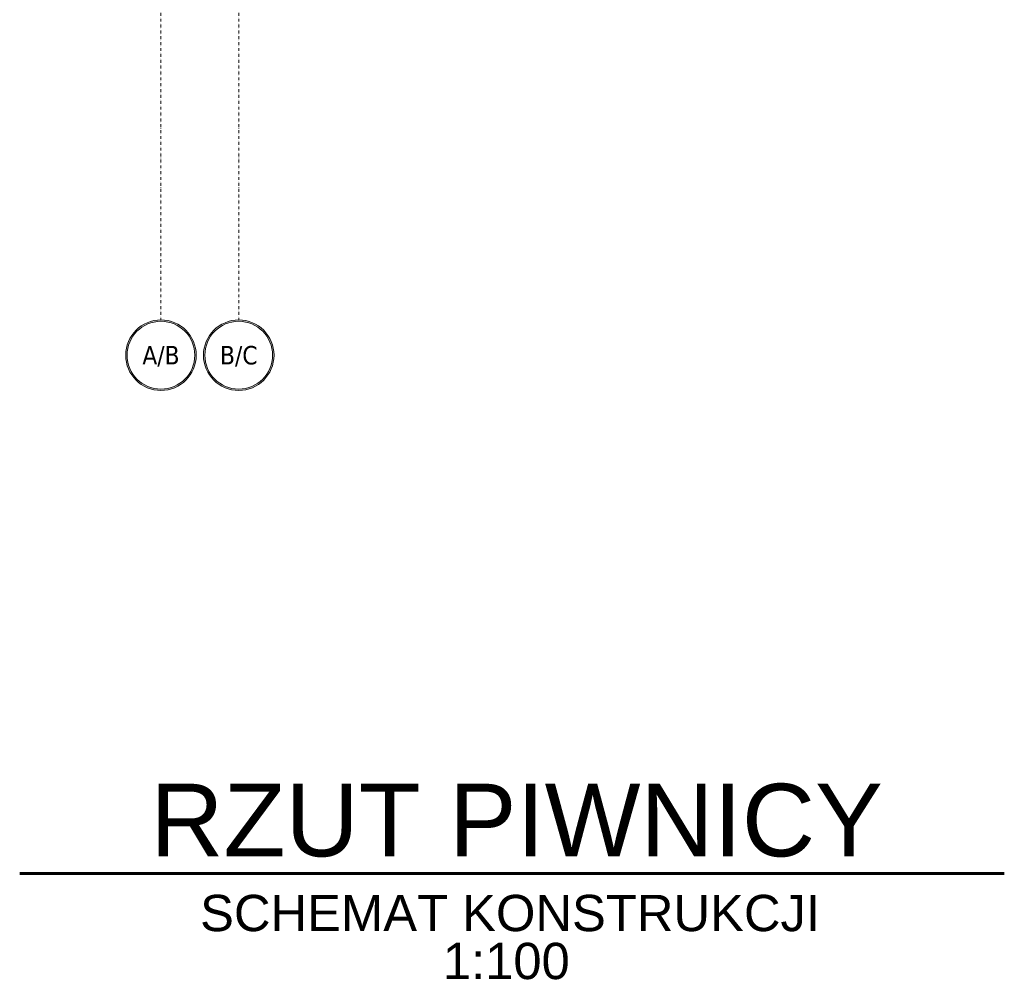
# Model space of a CAD drawing. Header units: millimetres. Extents: x -1893473 to 1546619, y -568027 to 942944.
# Tile 582 of 656: x 62858 to 71400, y -225469 to -217176. Entities that reach past the tile are written whole.
import ezdxf
from ezdxf.enums import TextEntityAlignment as Align

# ---------------------------------------------------------------- set-up
doc = ezdxf.new("R2010")
doc.units = ezdxf.units.MM
doc.header["$LTSCALE"] = 0.2
doc.linetypes.add('DASHDOT', pattern=[25.4, 12.7, -6.35, 0, -6.35])
doc.layers.get('0').update_dxf_attribs({"lineweight": 0})
for name, color, linetype, lineweight in [('!! 0_Osie', 1, 'DASHDOT', 13), ('0-osie-tx', 66, 'Continuous', 9), ('P-Linia1', 3, 'Continuous', 53), ('P-Linia3', 6, 'Continuous', 60), ('P-Osie', 1, 'DASHDOT', 18)]:
    doc.layers.add(name, color=color, linetype=linetype, lineweight=lineweight)
doc.styles.add('_Fd Opis', font='arial.ttf')
doc.styles.add('TAHOMA', font='tahoma.ttf')

# ---------------------------------------------------------------- blocks, each defined once
blk = doc.blocks.new('*U12')
h = blk.add_hatch(color=256)
edge = h.paths.add_edge_path()
edge.add_arc((0, 0), 30.6, 0, 360)
edge = h.paths.add_edge_path(flags=17)
edge.add_arc((0, 0), 29.4, 0, 360)
for radius in [30.6, 29.4]:
    blk.add_circle((0, 0), radius)
at = {"style": 'TAHOMA', "flags": 8}
blk.add_attdef('ANSICHTSNUMMER', text='', height=16, dxfattribs=at).set_placement((0, 0), align=Align.MIDDLE_CENTER)
blk = doc.blocks.new('BLOK OSI')
at = {"layer": 'P-Osie'}
for points in [[(50117.21, -193635.47), (50117.21, -195993.95)], [(50184.71, -193635.47), (50184.71, -195993.95)]]:
    blk.add_lwpolyline(points, dxfattribs=at)
at = {"layer": '0-osie-tx'}
ref = blk.add_blockref('*U12', (50117.21, -196024.55), dxfattribs=dict(at, rotation=180))
ref.add_attrib('ANSICHTSNUMMER', 'A/B', dxfattribs={"layer": '0', "height": 16, "style": 'TAHOMA', "flags": 8}).set_placement((50117.21, -196024.55), align=Align.MIDDLE_CENTER)
ref = blk.add_blockref('*U12', (50184.71, -196024.55), dxfattribs=dict(at, rotation=180))
ref.add_attrib('ANSICHTSNUMMER', 'B/C', dxfattribs={"layer": '0', "height": 16, "style": 'TAHOMA', "flags": 8}).set_placement((50184.71, -196024.55), align=Align.MIDDLE_CENTER)

msp = doc.modelspace()

# ---------------------------------------------------------------- linework, layer by layer
at = {"layer": 'P-Linia3', "color": 6, "linetype": 'Continuous'}
msp.add_line((62857.74361, -224585.93024), (71400.17817, -224585.93024), dxfattribs=at)

# ---------------------------------------------------------------- block references
at = {"layer": '!! 0_Osie', "xscale": 10, "yscale": 10, "zscale": 10}
msp.add_blockref('BLOK OSI', (-437088.86247, 1740157.78937), dxfattribs=at)

# ---------------------------------------------------------------- texts
at = {"layer": 'P-Linia1', "color": 3, "linetype": 'Continuous', "char_height": 315, "width": 18701.8571859, "attachment_point": 5, "style": '_Fd Opis'}
for s, insert in [('SCHEMAT KONSTRUKCJI', (67111.92818, -224930.44895)), ('1:100', (67079.78576, -225346.57677))]:
    msp.add_mtext(s, dxfattribs=dict(at, insert=insert))
at = {"layer": 'P-Linia3', "color": 6, "linetype": 'Continuous', "insert": (67168.30824, -224126.09671), "char_height": 630, "attachment_point": 5, "style": '_Fd Opis'}
msp.add_mtext('RZUT PIWNICY', dxfattribs=at)

doc.saveas('drawing.dxf')
